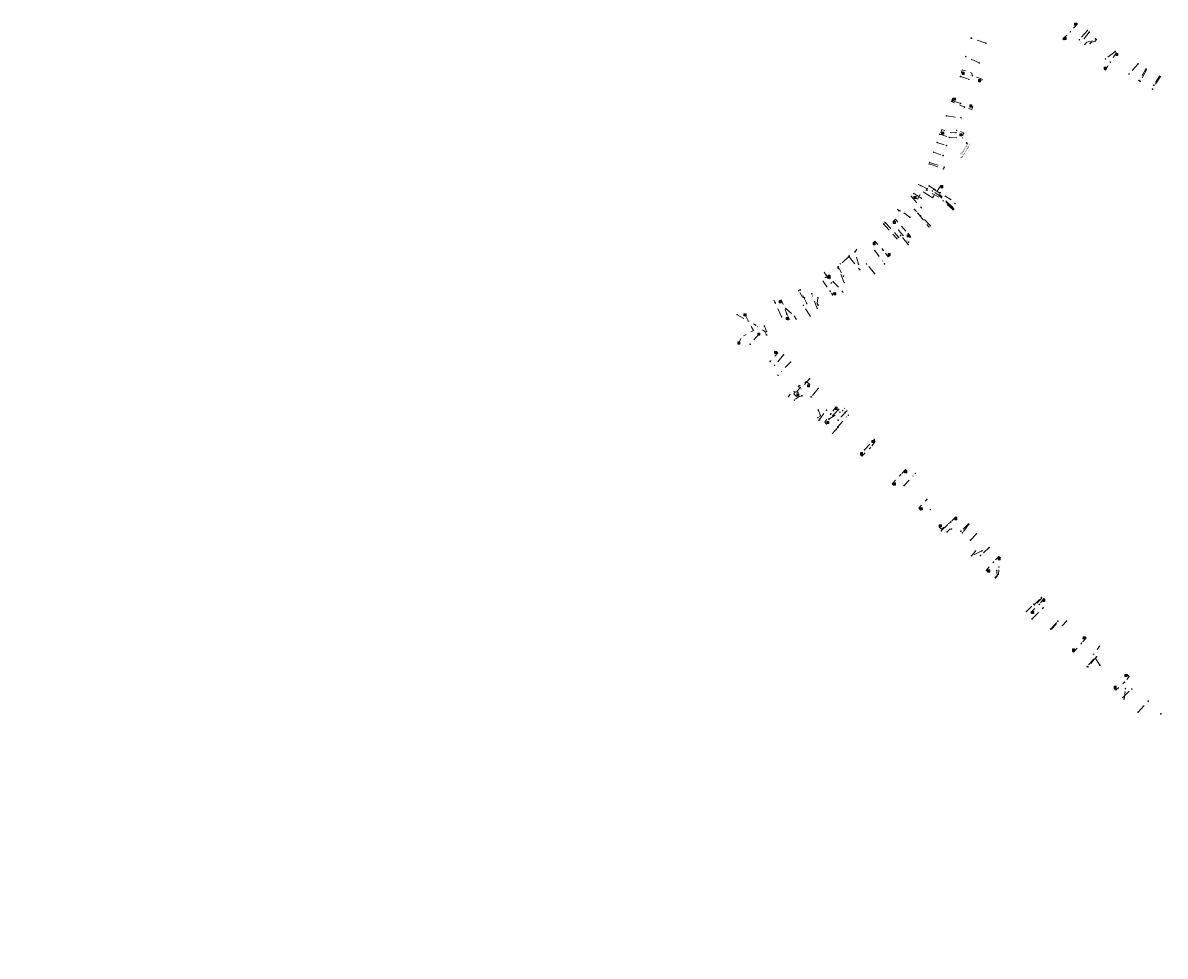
# Model space of a CAD drawing. Header units: inches. Extents: x 0 to 191500, y 0 to 342750.
# Tile 385 of 547: x 185228 to 185606, y 339728 to 340037. Entities that reach past the tile are written whole.
import ezdxf
from ezdxf.enums import TextEntityAlignment as Align

# ---------------------------------------------------------------- set-up
doc = ezdxf.new("R2010")
doc.units = ezdxf.units.IN
doc.header["$MEASUREMENT"] = 0
for name, pattern in [('RI-HWA_HUISAANSLUITING', [4.8, 3, -1.8]), ('RI-HWA_KOLKAANSLUITING', [4.3, 2.5, -1.8]), ('RI-VWA_HUISAANSLUITING', [6.1, 2.5, -1.8, 0, -1.8])]:
    doc.linetypes.add(name, pattern=pattern)
doc.layers.get('0').update_dxf_attribs({"lineweight": 20})
for name, color, linetype, lineweight in [('ECW', 150, 'Continuous', 20), ('N-WE-RI-HWA_HUISAANSLUITING_PVC_125-G', 150, 'RI-HWA_HUISAANSLUITING', 20), ('N-WE-RI-HWA_KOLK-S', 150, 'Continuous', 20), ('N-WE-RI-HWA_KOLKAANSLUITING_PVC_160-G', 150, 'RI-HWA_KOLKAANSLUITING', 20), ('N-WE-RI-HWA_RIOOLPUT_ONTSTOPPINGSPUT-G', 150, 'Continuous', 20), ('N-WE-RI-INLAAT', 7, 'Continuous', 20), ('N-WE-RI-VWA_HUISAANSLUITING_PVC_125-G', 20, 'RI-VWA_HUISAANSLUITING', 20), ('N-WE-RI-VWA_RIOOLPUT_ONTSTOPPINGSPUT-G', 30, 'Continuous', 20), ('Tekst algemeen', 7, 'Continuous', 20)]:
    doc.layers.add(name, color=color, linetype=linetype, lineweight=lineweight)
doc.styles.add('ISO', font='isocpeur.ttf', dxfattribs={"height": 2.5})
picture_1 = doc.add_image_def('image1.ecw', size_in_pixel=(220000, 285000))

# ---------------------------------------------------------------- blocks, each defined once
blk = doc.blocks.new('A$C2C270354')
h = blk.add_hatch(color=256)
h.dxf.hatch_style = 1
edge = h.paths.add_edge_path()
edge.add_arc((0, 0), 0.1, 0, 360)
blk.add_circle((0, 0), 0.1)

msp = doc.modelspace()

# ---------------------------------------------------------------- linework, layer by layer
at = {"layer": 'N-WE-RI-HWA_HUISAANSLUITING_PVC_125-G', "flags": 128}
for points in [[(185579.84001, 340034.53284), (185577.19081, 340031.41422)], [(185546.24149, 340030.33085), (185541.36608, 340031.94246)], [(185578.94398, 340029.87015), (185579.64538, 340030.63656), (185581.85279, 340031.09776), (185582.47476, 340031.7296)], [(185544.06954, 340023.76028), (185539.59202, 340025.86448)], [(185589.00724, 340027.52943), (185585.80687, 340025.06023)], [(185596.59819, 340023.44979), (185593.59639, 340020.07165)], [(185599.32188, 340021.50109), (185597.30167, 340017.69871)], [(185603.98594, 340019.22401), (185601.34909, 340015.10665)], [(185533.19436, 340006.24605), (185537.99114, 340005.63125)], [(185527.46133, 339990.34516), (185532.29359, 339988.71738)], [(185527.65005, 339990.87963), (185532.47451, 339989.25447)], [(185521.45296, 339979.79775), (185524.90528, 339975.88158)], [(185535.19916, 339975.73664), (185530.82764, 339979.92845), (185528.57801, 339981.42005)], [(185530.98015, 339980.20043), (185530.98056, 339980.71482), (185528.95219, 339981.98439)], [(185535.16758, 339976.09581), (185530.98015, 339980.20043)], [(185535.16758, 339976.09581), (185535.79303, 339975.31554)], [(185523.69472, 339974.05505), (185527.39431, 339969.5991)], [(185535.19916, 339975.73664), (185535.63697, 339975.19045)], [(185512.27117, 339970.7032), (185516.83539, 339965.69407)], [(185512.77305, 339971.19105), (185517.37204, 339966.14377)], [(185520.54781, 339963.71849), (185518.04377, 339966.70667)], [(185498.23288, 339957.21662), (185497.965, 339957.464)], [(185500.88406, 339959.75727), (185498.23288, 339957.21662)], [(185501.01992, 339959.6105), (185500.88406, 339959.75727), (185501.09311, 339959.97244)], [(185501.09311, 339959.97244), (185500.90012, 339960.18093)], [(185501.01992, 339959.6105), (185504.54936, 339955.39865)], [(185509.4439, 339954.10606), (185506.78845, 339957.27495)], [(185499.42806, 339951.1071), (185497.3431, 339956.00604)], [(185487.00287, 339944.17679), (185484.86485, 339948.75552)], [(185490.78979, 339943.69642), (185490.48216, 339944.22304), (185490.69108, 339946.12751)], [(185476.524, 339944.58284), (185476.15472, 339945.28552)], [(185478.705, 339939.78799), (185476.524, 339944.58284)], [(185488.228, 339939.976), (185485.89985, 339943.59339)], [(185473.69465, 339934.93674), (185472.99234, 339936.76652)], [(185479.36649, 339927.24213), (185476.38041, 339923.77169)], [(185484.87405, 339916.46348), (185483.65324, 339914.92966), (185482.32827, 339915.38384), (185480.89551, 339913.292)], [(185490.82636, 339916.12045), (185488.46384, 339913.37471)], [(185490.92324, 339905.39622), (185493.54949, 339908.98403)], [(185495.65932, 339907.18347), (185498.64651, 339910.43852)], [(185500.34108, 339908.8834), (185497.40367, 339905.68258)], [(185495.39911, 339901.12707), (185497.42068, 339903.34471)], [(185531.51069, 339869.04344), (185534.66186, 339872.0171)], [(185540.64299, 339871.23512), (185538.49028, 339868.43022)], [(185543.10815, 339868.08492), (185541.1206, 339865.96585)], [(185544.91223, 339862.41343), (185541.55343, 339860.73513)], [(185549.28301, 339853.67912), (185550.42009, 339854.70956), (185550.57046, 339857.11218)], [(185561.49172, 339839.89791), (185565.19233, 339843.63783)], [(185564.60966, 339846.72829), (185563.3064, 339845.3662)], [(185567.65463, 339836.5699), (185570.05117, 339839.1849)], [(185572.89517, 339839.17832), (185571.56981, 339837.79313)], [(185582.86828, 339827.43856), (185579.99886, 339824.07703)], [(185591.49266, 339813.95698), (185594.51652, 339816.76344)], [(185596.60569, 339809.14625), (185599.9306, 339812.73784)]]:
    msp.add_lwpolyline(points, dxfattribs=at)
at = {"layer": 'N-WE-RI-HWA_KOLK-S'}
for p, q in [((185575.57252, 340036.90897), (185575.57103, 340036.21252)), ((185575.57103, 340036.21252), (185576.26897, 340036.90748)), ((185575.57252, 340036.90897), (185576.26748, 340036.21103)), ((185576.26897, 340036.90748), (185575.57252, 340036.90897)), ((185576.26748, 340036.21103), (185576.26897, 340036.90748)), ((185575.57103, 340036.21252), (185576.26748, 340036.21103)), ((185572.11252, 340032.19897), (185572.11103, 340031.50252)), ((185572.11103, 340031.50252), (185572.80897, 340032.19748)), ((185572.11103, 340031.50252), (185572.80748, 340031.50103)), ((185572.11252, 340032.19897), (185572.80748, 340031.50103)), ((185572.80897, 340032.19748), (185572.11252, 340032.19897)), ((185572.80748, 340031.50103), (185572.80897, 340032.19748)), ((185589.18252, 340026.85897), (185589.18103, 340026.16252)), ((185589.18103, 340026.16252), (185589.87897, 340026.85748)), ((185589.18103, 340026.16252), (185589.87748, 340026.16103)), ((185589.18252, 340026.85897), (185589.87748, 340026.16103)), ((185589.87897, 340026.85748), (185589.18252, 340026.85897)), ((185589.87748, 340026.16103), (185589.87897, 340026.85748)), ((185585.40252, 340022.35897), (185585.40103, 340021.66252)), ((185585.40103, 340021.66252), (185586.09897, 340022.35748)), ((185585.40103, 340021.66252), (185586.09748, 340021.66103)), ((185585.40252, 340022.35897), (185586.09748, 340021.66103)), ((185586.09897, 340022.35748), (185585.40252, 340022.35897)), ((185586.09748, 340021.66103), (185586.09897, 340022.35748)), ((185538.39952, 340020.67297), (185538.39803, 340019.97652)), ((185538.39803, 340019.97652), (185539.09597, 340020.67148)), ((185538.39803, 340019.97652), (185539.09448, 340019.97503)), ((185538.39952, 340020.67297), (185539.09448, 340019.97503)), ((185539.09597, 340020.67148), (185538.39952, 340020.67297)), ((185539.09448, 340019.97503), (185539.09597, 340020.67148)), ((185543.79352, 340018.23697), (185543.79203, 340017.54052)), ((185543.79203, 340017.54052), (185544.48997, 340018.23548)), ((185543.79203, 340017.54052), (185544.48848, 340017.53903)), ((185543.79352, 340018.23697), (185544.48848, 340017.53903)), ((185544.48997, 340018.23548), (185543.79352, 340018.23697)), ((185544.48848, 340017.53903), (185544.48997, 340018.23548)), ((185535.46752, 340012.12797), (185535.46603, 340011.43152)), ((185535.46603, 340011.43152), (185536.16397, 340012.12648)), ((185535.46603, 340011.43152), (185536.16248, 340011.43003)), ((185535.46752, 340012.12797), (185536.16248, 340011.43003)), ((185536.16397, 340012.12648), (185535.46752, 340012.12797)), ((185536.16248, 340011.43003), (185536.16397, 340012.12648)), ((185540.92252, 340009.86397), (185540.92103, 340009.16752)), ((185540.92103, 340009.16752), (185541.61897, 340009.86248)), ((185540.92252, 340009.86397), (185541.61748, 340009.16603)), ((185541.61897, 340009.86248), (185540.92252, 340009.86397)), ((185541.61748, 340009.16603), (185541.61897, 340009.86248)), ((185540.92103, 340009.16752), (185541.61748, 340009.16603)), ((185531.61752, 340000.89897), (185531.61603, 340000.20252)), ((185531.61603, 340000.20252), (185532.31397, 340000.89748)), ((185531.61603, 340000.20252), (185532.31248, 340000.20103)), ((185531.61752, 340000.89897), (185532.31248, 340000.20103)), ((185532.31397, 340000.89748), (185531.61752, 340000.89897)), ((185532.31248, 340000.20103), (185532.31397, 340000.89748)), ((185537.65452, 340000.30397), (185537.65303, 339999.60752)), ((185537.65303, 339999.60752), (185538.35097, 340000.30248)), ((185537.65303, 339999.60752), (185538.34948, 339999.60603)), ((185537.65452, 340000.30397), (185538.34948, 339999.60603)), ((185538.35097, 340000.30248), (185537.65452, 340000.30397)), ((185538.34948, 339999.60603), (185538.35097, 340000.30248)), ((185522.44752, 339979.61697), (185522.44603, 339978.92052)), ((185522.44603, 339978.92052), (185523.14397, 339979.61548)), ((185522.44752, 339979.61697), (185523.14248, 339978.91903)), ((185523.14397, 339979.61548), (185522.44752, 339979.61697)), ((185523.14248, 339978.91903), (185523.14397, 339979.61548)), ((185531.32152, 339983.20797), (185531.32003, 339982.51152)), ((185531.32003, 339982.51152), (185532.01797, 339983.20648)), ((185531.32003, 339982.51152), (185532.01648, 339982.51003)), ((185531.32152, 339983.20797), (185532.01648, 339982.51003)), ((185532.01797, 339983.20648), (185531.32152, 339983.20797)), ((185532.01648, 339982.51003), (185532.01797, 339983.20648)), ((185522.44603, 339978.92052), (185523.14248, 339978.91903)), ((185515.63712, 339971.357), (185515.63562, 339970.66055)), ((185515.63562, 339970.66055), (185516.33357, 339971.35551)), ((185515.63562, 339970.66055), (185516.33207, 339970.65905)), ((185515.63712, 339971.357), (185516.33207, 339970.65905)), ((185516.33357, 339971.35551), (185515.63712, 339971.357)), ((185516.33207, 339970.65905), (185516.33357, 339971.35551)), ((185520.17952, 339966.96297), (185520.17803, 339966.26652)), ((185520.17803, 339966.26652), (185520.87597, 339966.96148)), ((185520.17803, 339966.26652), (185520.87448, 339966.26503)), ((185520.17952, 339966.96297), (185520.87448, 339966.26503)), ((185520.87597, 339966.96148), (185520.17952, 339966.96297)), ((185520.87448, 339966.26503), (185520.87597, 339966.96148)), ((185508.96152, 339964.29397), (185508.96003, 339963.59752)), ((185508.96003, 339963.59752), (185509.65797, 339964.29248)), ((185508.96003, 339963.59752), (185509.65648, 339963.59603)), ((185508.96152, 339964.29397), (185509.65648, 339963.59603)), ((185509.65797, 339964.29248), (185508.96152, 339964.29397)), ((185509.65648, 339963.59603), (185509.65797, 339964.29248)), ((185513.90452, 339960.76297), (185513.90303, 339960.06652)), ((185513.90303, 339960.06652), (185514.60097, 339960.76148)), ((185513.90452, 339960.76297), (185514.59948, 339960.06503)), ((185514.60097, 339960.76148), (185513.90452, 339960.76297)), ((185514.59948, 339960.06503), (185514.60097, 339960.76148)), ((185513.90303, 339960.06652), (185514.59948, 339960.06503)), ((185494.08852, 339953.55497), (185494.08703, 339952.85852)), ((185494.08703, 339952.85852), (185494.78497, 339953.55348)), ((185494.08852, 339953.55497), (185494.78348, 339952.85703)), ((185494.78497, 339953.55348), (185494.08852, 339953.55497)), ((185494.78348, 339952.85703), (185494.78497, 339953.55348)), ((185494.08703, 339952.85852), (185494.78348, 339952.85703)), ((185495.93852, 339947.78897), (185495.93703, 339947.09252)), ((185495.93703, 339947.09252), (185496.63497, 339947.78748)), ((185495.93703, 339947.09252), (185496.63348, 339947.09103)), ((185495.93852, 339947.78897), (185496.63348, 339947.09103)), ((185496.63497, 339947.78748), (185495.93852, 339947.78897)), ((185496.63348, 339947.09103), (185496.63497, 339947.78748)), ((185477.87152, 339945.08697), (185477.87003, 339944.39052)), ((185477.87003, 339944.39052), (185478.56797, 339945.08548)), ((185477.87003, 339944.39052), (185478.56648, 339944.38903)), ((185477.87152, 339945.08697), (185478.56648, 339944.38903)), ((185478.56797, 339945.08548), (185477.87152, 339945.08697)), ((185478.56648, 339944.38903), (185478.56797, 339945.08548)), ((185466.24052, 339940.79397), (185466.23903, 339940.09752)), ((185466.23903, 339940.09752), (185466.93697, 339940.79248)), ((185466.23903, 339940.09752), (185466.93548, 339940.09603)), ((185466.24052, 339940.79397), (185466.93548, 339940.09603)), ((185466.93697, 339940.79248), (185466.24052, 339940.79397)), ((185466.93548, 339940.09603), (185466.93697, 339940.79248)), ((185480.14652, 339939.61597), (185480.14503, 339938.91952)), ((185480.14503, 339938.91952), (185480.84297, 339939.61448)), ((185480.14503, 339938.91952), (185480.84148, 339938.91803)), ((185480.14652, 339939.61597), (185480.84148, 339938.91803)), ((185480.84297, 339939.61448), (185480.14652, 339939.61597)), ((185480.84148, 339938.91803), (185480.84297, 339939.61448)), ((185470.80552, 339934.45797), (185470.80403, 339933.76152)), ((185470.80403, 339933.76152), (185471.50197, 339934.45648)), ((185470.80552, 339934.45797), (185471.50048, 339933.76003)), ((185471.50197, 339934.45648), (185470.80552, 339934.45797)), ((185471.50048, 339933.76003), (185471.50197, 339934.45648)), ((185464.17952, 339931.51997), (185464.17803, 339930.82352)), ((185464.17803, 339930.82352), (185464.87597, 339931.51848)), ((185464.17803, 339930.82352), (185464.87448, 339930.82203)), ((185464.17952, 339931.51997), (185464.87448, 339930.82203)), ((185464.87597, 339931.51848), (185464.17952, 339931.51997)), ((185464.87448, 339930.82203), (185464.87597, 339931.51848)), ((185470.80403, 339933.76152), (185471.50048, 339933.76003)), ((185476.37352, 339928.37697), (185476.37203, 339927.68052)), ((185476.37203, 339927.68052), (185477.06997, 339928.37548)), ((185476.37203, 339927.68052), (185477.06848, 339927.67903)), ((185476.37352, 339928.37697), (185477.06848, 339927.67903)), ((185477.06997, 339928.37548), (185476.37352, 339928.37697)), ((185477.06848, 339927.67903), (185477.06997, 339928.37548)), ((185487.25752, 339917.34897, 935), (185487.25603, 339916.65252, 935)), ((185487.25603, 339916.65252, 935), (185487.95397, 339917.34748, 935)), ((185487.25603, 339916.65252, 935), (185487.95248, 339916.65103, 935)), ((185487.25752, 339917.34897, 935), (185487.95248, 339916.65103, 935)), ((185487.95397, 339917.34748, 935), (185487.25752, 339917.34897, 935)), ((185487.95248, 339916.65103, 935), (185487.95397, 339917.34748, 935)), ((185483.71452, 339914.33797), (185483.71303, 339913.64152)), ((185483.71303, 339913.64152), (185484.41097, 339914.33648)), ((185483.71303, 339913.64152), (185484.40948, 339913.64003)), ((185483.71452, 339914.33797), (185484.40948, 339913.64003)), ((185484.41097, 339914.33648), (185483.71452, 339914.33797)), ((185484.40948, 339913.64003), (185484.41097, 339914.33648)), ((185496.40152, 339909.82297), (185496.40003, 339909.12652)), ((185496.40003, 339909.12652), (185497.09797, 339909.82148)), ((185496.40003, 339909.12652), (185497.09648, 339909.12503)), ((185496.40152, 339909.82297), (185497.09648, 339909.12503)), ((185497.09797, 339909.82148), (185496.40152, 339909.82297)), ((185497.09648, 339909.12503), (185497.09797, 339909.82148)), ((185493.61552, 339905.19097), (185493.61403, 339904.49452)), ((185493.61403, 339904.49452), (185494.31197, 339905.18948)), ((185493.61403, 339904.49452), (185494.31048, 339904.49303)), ((185493.61552, 339905.19097), (185494.31048, 339904.49303)), ((185494.31197, 339905.18948), (185493.61552, 339905.19097)), ((185494.31048, 339904.49303), (185494.31197, 339905.18948)), ((185508.56876, 339898.9332), (185508.56727, 339898.23674)), ((185508.56727, 339898.23674), (185509.26521, 339898.9317)), ((185508.56727, 339898.23674), (185509.26372, 339898.23525)), ((185508.56876, 339898.9332), (185509.26372, 339898.23525)), ((185509.26521, 339898.9317), (185508.56876, 339898.9332)), ((185509.26372, 339898.23525), (185509.26521, 339898.9317)), ((185504.76852, 339894.93797), (185504.76703, 339894.24152)), ((185504.76703, 339894.24152), (185505.46497, 339894.93648)), ((185504.76703, 339894.24152), (185505.46348, 339894.24003)), ((185504.76852, 339894.93797), (185505.46348, 339894.24003)), ((185505.46497, 339894.93648), (185504.76852, 339894.93797)), ((185505.46348, 339894.24003), (185505.46497, 339894.93648)), ((185519.37327, 339888.98694), (185519.37177, 339888.29049)), ((185519.37177, 339888.29049), (185520.06972, 339888.98544)), ((185519.37327, 339888.98694), (185520.06823, 339888.28899)), ((185520.06972, 339888.98544), (185519.37327, 339888.98694)), ((185520.06823, 339888.28899), (185520.06972, 339888.98544)), ((185519.37177, 339888.29049), (185520.06823, 339888.28899)), ((185515.67152, 339884.88797), (185515.67003, 339884.19152)), ((185515.67003, 339884.19152), (185516.36797, 339884.88648)), ((185515.67003, 339884.19152), (185516.36648, 339884.19003)), ((185515.67152, 339884.88797), (185516.36648, 339884.19003)), ((185516.36797, 339884.88648), (185515.67152, 339884.88797)), ((185516.36648, 339884.19003), (185516.36797, 339884.88648)), ((185524.63652, 339876.67297), (185524.63503, 339875.97652)), ((185524.63503, 339875.97652), (185525.33297, 339876.67148)), ((185524.63503, 339875.97652), (185525.33148, 339875.97503)), ((185524.63652, 339876.67297), (185525.33148, 339875.97503)), ((185525.33297, 339876.67148), (185524.63652, 339876.67297)), ((185525.33148, 339875.97503), (185525.33297, 339876.67148)), ((185530.82352, 339871.03697), (185530.82203, 339870.34052)), ((185530.82203, 339870.34052), (185531.51997, 339871.03548)), ((185530.82203, 339870.34052), (185531.51848, 339870.33903)), ((185530.82352, 339871.03697), (185531.51848, 339870.33903)), ((185531.51997, 339871.03548), (185530.82352, 339871.03697)), ((185531.51848, 339870.33903), (185531.51997, 339871.03548)), ((185535.99952, 339873.43197), (185535.99803, 339872.73552)), ((185535.99803, 339872.73552), (185536.69597, 339873.43048)), ((185535.99803, 339872.73552), (185536.69448, 339872.73403)), ((185535.99952, 339873.43197), (185536.69448, 339872.73403)), ((185536.69597, 339873.43048), (185535.99952, 339873.43197)), ((185536.69448, 339872.73403), (185536.69597, 339873.43048)), ((185550.31952, 339860.13597), (185550.31803, 339859.43952)), ((185550.31803, 339859.43952), (185551.01597, 339860.13448)), ((185550.31803, 339859.43952), (185551.01448, 339859.43803)), ((185550.31952, 339860.13597), (185551.01448, 339859.43803)), ((185551.01597, 339860.13448), (185550.31952, 339860.13597)), ((185551.01448, 339859.43803), (185551.01597, 339860.13448)), ((185546.82852, 339856.13797), (185546.82703, 339855.44152)), ((185546.82703, 339855.44152), (185547.52497, 339856.13648)), ((185546.82703, 339855.44152), (185547.52348, 339855.44003)), ((185546.82852, 339856.13797), (185547.52348, 339855.44003)), ((185547.52497, 339856.13648), (185546.82852, 339856.13797)), ((185547.52348, 339855.44003), (185547.52497, 339856.13648)), ((185565.10296, 339846.40029), (185565.10147, 339845.70384)), ((185565.10147, 339845.70384), (185565.79942, 339846.39879)), ((185565.10147, 339845.70384), (185565.79792, 339845.70234)), ((185565.10296, 339846.40029), (185565.79792, 339845.70234)), ((185565.79942, 339846.39879), (185565.10296, 339846.40029)), ((185565.79792, 339845.70234), (185565.79942, 339846.39879)), ((185561.36352, 339842.43297), (185561.36203, 339841.73652)), ((185561.36203, 339841.73652), (185562.05997, 339842.43148)), ((185561.36203, 339841.73652), (185562.05848, 339841.73503)), ((185561.36352, 339842.43297), (185562.05848, 339841.73503)), ((185562.05997, 339842.43148), (185561.36352, 339842.43297)), ((185562.05848, 339841.73503), (185562.05997, 339842.43148)), ((185578.37052, 339834.02497), (185578.36903, 339833.32852)), ((185578.36903, 339833.32852), (185579.06697, 339834.02348)), ((185578.36903, 339833.32852), (185579.06548, 339833.32703)), ((185578.37052, 339834.02497), (185579.06548, 339833.32703)), ((185579.06697, 339834.02348), (185578.37052, 339834.02497)), ((185579.06548, 339833.32703), (185579.06697, 339834.02348)), ((185574.89352, 339830.00797), (185574.89203, 339829.31152)), ((185574.89203, 339829.31152), (185575.58997, 339830.00648)), ((185574.89203, 339829.31152), (185575.58848, 339829.31003)), ((185574.89352, 339830.00797), (185575.58848, 339829.31003)), ((185575.58997, 339830.00648), (185574.89352, 339830.00797)), ((185575.58848, 339829.31003), (185575.58997, 339830.00648)), ((185592.25852, 339821.54797), (185592.25703, 339820.85152)), ((185592.25703, 339820.85152), (185592.95497, 339821.54648)), ((185592.25852, 339821.54797), (185592.95348, 339820.85003)), ((185592.95497, 339821.54648), (185592.25852, 339821.54797)), ((185592.95348, 339820.85003), (185592.95497, 339821.54648)), ((185588.64852, 339817.65797), (185588.64703, 339816.96152)), ((185588.64703, 339816.96152), (185589.34497, 339817.65648)), ((185588.64852, 339817.65797), (185589.34348, 339816.96003)), ((185589.34497, 339817.65648), (185588.64852, 339817.65797)), ((185589.34348, 339816.96003), (185589.34497, 339817.65648)), ((185592.25703, 339820.85152), (185592.95348, 339820.85003)), ((185588.64703, 339816.96152), (185589.34348, 339816.96003))]:
    msp.add_line(p, q, dxfattribs=at)
at = {"layer": 'N-WE-RI-HWA_KOLKAANSLUITING_PVC_160-G', "flags": 128}
for points in [[(185576.09144, 340036.74196), (185576.24761, 340036.89661), (185576.53983, 340036.64178), (185574.18903, 340034.05796)], [(185572.29339, 340031.66361), (185572.07353, 340031.41701), (185571.75078, 340031.69099), (185574.18903, 340034.05796)], [(185589.65552, 340026.72621), (185589.74838, 340026.88165), (185589.33984, 340027.11902), (185587.37727, 340024.05452)], [(185538.51026, 340020.40434), (185538.13148, 340020.53289), (185538.44311, 340021.48309), (185541.57097, 340020.40897), (185541.76691, 340019.55439), (185541.98158, 340019.43516)], [(185585.61634, 340021.79873), (185585.48468, 340021.58272), (185585.82648, 340021.36581), (185587.37727, 340024.05452)], [(185543.16842, 340019.04284), (185545.02217, 340018.41462), (185544.80018, 340017.67765), (185544.37769, 340017.80751)], [(185535.57826, 340011.85935), (185535.1993, 340011.98736), (185534.88912, 340011.03668), (185539.18053, 340009.16209)], [(185541.50673, 340009.43463), (185541.8855, 340009.30604), (185541.57787, 340008.35453), (185539.18053, 340009.16209)], [(185531.72826, 340000.63035), (185531.34948, 340000.7589), (185531.65943, 340001.70965), (185534.87202, 340000.62747), (185536.34381, 340000.74095)], [(185538.23852, 339999.87402), (185538.61696, 339999.74446), (185538.9207, 340000.69721), (185536.59318, 340001.48125)], [(185522.99761, 339979.12155), (185523.64862, 339978.74711), (185525.17797, 339981.4436), (185527.55057, 339979.87047)], [(185531.669, 339982.859), (185531.24311, 339983.07474), (185528.62547, 339979.17366), (185527.55057, 339979.87047)], [(185515.80478, 339971.18171), (185515.62496, 339971.35539), (185516.32113, 339972.07327), (185519.796, 339968.175)], [(185509.13968, 339964.12893), (185508.97037, 339964.31287), (185509.5409, 339964.81468), (185512.3012, 339961.89452)], [(185520.70121, 339966.43469), (185521.1193, 339966.00434), (185521.40583, 339966.28346), (185519.796, 339968.175)], [(185514.42621, 339960.23469), (185514.53073, 339960.1271), (185513.93863, 339959.62142), (185512.26898, 339961.86752)], [(185494.56492, 339952.99181), (185494.82734, 339952.5662), (185494.57004, 339952.4036), (185493.30052, 339952.89706), (185491.97461, 339952.19761), (185494.74882, 339948.27368)], [(185496.1599, 339947.65587), (185496.04076, 339947.88087), (185495.61872, 339947.62902), (185495.49273, 339946.86718), (185494.74882, 339948.27368)], [(185478.11135, 339944.96364), (185478.0037, 339945.18927), (185478.57456, 339945.43638), (185480.43046, 339940.70059)], [(185466.588, 339940.445), (185469.33813, 339935.24536), (185466.11976, 339933.54314)], [(185480.60737, 339939.04418), (185480.78877, 339938.68768), (185481.3382, 339938.98433), (185480.43046, 339940.70059)], [(185464.527, 339931.171), (185465.1849, 339932.6371)], [(185471.153, 339934.109), (185468.26594, 339930.75365)], [(185476.721, 339928.028), (185476.99414, 339928.32388), (185477.41295, 339927.94352), (185474.91114, 339925.0359)], [(185483.89511, 339913.80286), (185483.64307, 339913.50616), (185482.69904, 339914.37802), (185484.38474, 339916.8845)], [(185496.91862, 339909.65766), (185497.07016, 339909.82203), (185496.73603, 339910.08144), (185494.99706, 339907.75331)], [(185493.80092, 339904.65166), (185493.58413, 339904.37983), (185492.93643, 339904.98554), (185494.99706, 339907.75331)], [(185504.93809, 339894.41336), (185504.75471, 339894.20438), (185505.2394, 339893.75864), (185508.03505, 339896.53499)], [(185509.09415, 339898.75986), (185509.26638, 339898.93545), (185509.62913, 339898.61292), (185508.03505, 339896.53499)], [(185519.89137, 339888.82069), (185520.02293, 339888.98339), (185519.63634, 339889.35344), (185518.06, 339887.57154)], [(185515.84838, 339884.35627), (185515.70523, 339884.19836), (185515.24743, 339884.59899), (185518.06, 339887.57154)], [(185524.81311, 339876.14152), (185524.64768, 339875.94532), (185524.05583, 339876.51087), (185526.70756, 339879.46956)], [(185530.99895, 339870.50662), (185530.79078, 339870.27411), (185531.53196, 339869.58576), (185534.66186, 339872.0171)], [(185536.51614, 339873.2671), (185536.65, 339873.40901), (185536.26343, 339873.72849), (185534.66186, 339872.0171)], [(185547.00577, 339855.60591), (185546.85951, 339855.45299), (185546.33567, 339855.95746), (185548.81905, 339858.75309)], [(185550.83896, 339859.96847), (185551.03304, 339860.17677), (185550.5455, 339860.6022), (185548.81905, 339858.75309)], [(185561.53984, 339841.90178), (185561.41637, 339841.76067), (185561.11251, 339842.08888), (185563.95831, 339844.76876)], [(185565.6216, 339846.23353), (185565.76276, 339846.37163), (185565.39461, 339846.71948), (185563.95831, 339844.76876)], [(185578.8836, 339833.86329), (185579.04034, 339834.03323), (185579.44985, 339833.64577), (185577.92883, 339831.96536)], [(185575.07243, 339829.47438), (185574.88084, 339829.27821), (185575.24171, 339828.98848), (185577.92883, 339831.96536)], [(185592.77518, 339821.38306), (185592.95924, 339821.56553), (185593.66722, 339820.89614), (185592.08366, 339818.99305)], [(185588.82834, 339817.12356), (185588.62619, 339816.90618), (185589.25237, 339816.3324), (185592.08366, 339818.99305)]]:
    msp.add_lwpolyline(points, dxfattribs=at)
at = {"layer": 'N-WE-RI-HWA_KOLKAANSLUITING_PVC_160-G', "elevation": 935, "flags": 128}
msp.add_lwpolyline([(185487.77516, 339917.18316), (185488.00185, 339917.46434), (185486.87045, 339918.477), (185484.38474, 339916.8845)], dxfattribs=at)
at = {"layer": 'N-WE-RI-HWA_RIOOLPUT_ONTSTOPPINGSPUT-G'}
for p, q in [((185579.93788, 340034.55338), (185579.74214, 340034.5123)), ((185579.81947, 340034.63071), (185579.86055, 340034.43497)), ((185541.46394, 340031.963), (185541.26821, 340031.92192)), ((185541.34554, 340032.04033), (185541.38661, 340031.84459)), ((185582.57263, 340031.75014), (185582.37689, 340031.70907)), ((185582.45422, 340031.82747), (185582.4953, 340031.63174)), ((185539.68989, 340025.88501), (185539.49416, 340025.84394)), ((185539.57148, 340025.96234), (185539.61256, 340025.76661)), ((185589.10511, 340027.54997), (185588.90937, 340027.50889)), ((185588.9867, 340027.6273), (185589.02778, 340027.43156)), ((185596.69606, 340023.47033), (185596.50033, 340023.42925)), ((185596.57766, 340023.54766), (185596.61873, 340023.35192)), ((185599.41975, 340021.52162), (185599.22401, 340021.48055)), ((185599.30134, 340021.59895), (185599.34242, 340021.40322)), ((185604.08381, 340019.24455), (185603.88808, 340019.20347)), ((185603.96541, 340019.32188), (185604.00648, 340019.12614)), ((185533.29223, 340006.26659), (185533.09649, 340006.22551)), ((185533.17382, 340006.34392), (185533.2149, 340006.14818)), ((185527.74791, 339990.90016), (185527.55218, 339990.85909)), ((185527.62951, 339990.97749), (185527.67058, 339990.78176)), ((185527.5592, 339990.36569), (185527.36346, 339990.32462)), ((185527.44079, 339990.44302), (185527.48187, 339990.24729)), ((185521.94829, 339979.36743), (185521.75255, 339979.32635)), ((185521.82988, 339979.44476), (185521.87096, 339979.24902)), ((185535.26544, 339976.11635), (185535.06971, 339976.07527)), ((185535.14704, 339976.19368), (185535.18811, 339975.99794)), ((185535.17862, 339975.83451), (185535.2197, 339975.63877)), ((185535.29703, 339975.75718), (185535.10129, 339975.7161)), ((185512.63844, 339970.42807), (185512.44271, 339970.387)), ((185512.52004, 339970.5054), (185512.56111, 339970.30967)), ((185513.14032, 339970.91592), (185512.94459, 339970.87484)), ((185513.02192, 339970.99325), (185513.063, 339970.79751)), ((185527.49218, 339969.61964), (185527.29644, 339969.57856)), ((185527.37377, 339969.69697), (185527.41485, 339969.50123)), ((185520.64568, 339963.73903), (185520.44994, 339963.69795)), ((185520.52727, 339963.81635), (185520.56835, 339963.62062)), ((185501.11779, 339959.63104), (185500.92205, 339959.58996)), ((185500.99938, 339959.70837), (185501.04046, 339959.51263)), ((185497.44097, 339956.02658), (185497.24523, 339955.9855)), ((185497.32256, 339956.10391), (185497.36364, 339955.90817)), ((185509.54177, 339954.1266), (185509.34604, 339954.08552)), ((185509.42337, 339954.20393), (185509.46444, 339954.00819)), ((185484.96272, 339948.77606), (185484.76698, 339948.73498)), ((185484.84431, 339948.85339), (185484.88539, 339948.65765)), ((185476.62187, 339944.60337), (185476.42614, 339944.5623)), ((185476.50347, 339944.6807), (185476.54454, 339944.48497)), ((185490.88766, 339943.71696), (185490.69192, 339943.67588)), ((185490.76925, 339943.79429), (185490.81033, 339943.59855)), ((185473.79251, 339934.95727), (185473.59678, 339934.9162)), ((185473.67411, 339935.0346), (185473.71518, 339934.83887)), ((185479.46436, 339927.26267), (185479.26862, 339927.22159)), ((185479.34595, 339927.34), (185479.38703, 339927.14426)), ((185490.92423, 339916.14099), (185490.7285, 339916.09991)), ((185490.80583, 339916.21832), (185490.8469, 339916.02258)), ((185481.34388, 339913.82427), (185481.14814, 339913.78319)), ((185481.22547, 339913.9016), (185481.26655, 339913.70586)), ((185497.35828, 339908.94868), (185497.16255, 339908.9076)), ((185497.23988, 339909.02601), (185497.28096, 339908.83027)), ((185499.76281, 339908.16716), (185499.56707, 339908.12609)), ((185499.6444, 339908.24449), (185499.68548, 339908.04876)), ((185491.30638, 339905.71655), (185491.11065, 339905.67548)), ((185491.18798, 339905.79388), (185491.22905, 339905.59815)), ((185495.76659, 339901.44337), (185495.57085, 339901.4023)), ((185495.64818, 339901.5207), (185495.68926, 339901.32497)), ((185540.74086, 339871.25566), (185540.54512, 339871.21458)), ((185540.62245, 339871.33299), (185540.66353, 339871.13725)), ((185531.60856, 339869.06398), (185531.41282, 339869.0229)), ((185531.49015, 339869.14131), (185531.53123, 339868.94557)), ((185543.20602, 339868.10545), (185543.01028, 339868.06438)), ((185543.08761, 339868.18278), (185543.12869, 339867.98705)), ((185541.6513, 339860.75566), (185541.45556, 339860.71459)), ((185541.53289, 339860.83299), (185541.57397, 339860.63726)), ((185549.38087, 339853.69966), (185549.18514, 339853.65858)), ((185549.26247, 339853.77699), (185549.30355, 339853.58125)), ((185564.70752, 339846.74883), (185564.51179, 339846.70775)), ((185564.58912, 339846.82616), (185564.6302, 339846.63042)), ((185561.58959, 339839.91844), (185561.39385, 339839.87737)), ((185561.47118, 339839.99577), (185561.51226, 339839.80004)), ((185567.7525, 339836.59044), (185567.55677, 339836.54937)), ((185567.63409, 339836.66777), (185567.67517, 339836.47204)), ((185572.99303, 339839.19886), (185572.7973, 339839.15778)), ((185572.87463, 339839.27619), (185572.9157, 339839.08045)), ((185580.09673, 339824.09756), (185579.90099, 339824.05649)), ((185579.97832, 339824.17489), (185580.0194, 339823.97916)), ((185591.59053, 339813.97752), (185591.3948, 339813.93644)), ((185591.47213, 339814.05485), (185591.5132, 339813.85911)), ((185596.70355, 339809.16679), (185596.50782, 339809.12571)), ((185596.58515, 339809.24412), (185596.62622, 339809.04838))]:
    msp.add_line(p, q, dxfattribs=at)
for centre in [(185579.84001, 340034.53284), (185541.36608, 340031.94246), (185582.47476, 340031.7296), (185539.59202, 340025.86448), (185589.00724, 340027.52943), (185596.59819, 340023.44979), (185599.32188, 340021.50109), (185603.98594, 340019.22401), (185533.19436, 340006.24605), (185527.65005, 339990.87963), (185527.46133, 339990.34516), (185521.85042, 339979.34689), (185535.16758, 339976.09581), (185535.19916, 339975.73664), (185512.54058, 339970.40754), (185513.04246, 339970.89538), (185527.39431, 339969.5991), (185520.54781, 339963.71849), (185501.01992, 339959.6105), (185497.3431, 339956.00604), (185509.4439, 339954.10606), (185484.86485, 339948.75552), (185476.524, 339944.58284), (185490.78979, 339943.69642), (185473.69465, 339934.93674), (185479.36649, 339927.24213), (185490.82636, 339916.12045), (185481.24601, 339913.80373), (185497.26042, 339908.92814), (185499.66494, 339908.14663), (185491.20851, 339905.69601), (185495.66872, 339901.42283), (185540.64299, 339871.23512), (185531.51069, 339869.04344), (185543.10815, 339868.08492), (185541.55343, 339860.73513), (185549.28301, 339853.67912), (185564.60966, 339846.72829), (185561.49172, 339839.89791), (185567.65463, 339836.5699), (185572.89517, 339839.17832), (185579.99886, 339824.07703), (185591.49266, 339813.95698), (185596.60569, 339809.14625)]:
    msp.add_circle(centre, 0.1, dxfattribs=at)
at = {"layer": 'N-WE-RI-VWA_HUISAANSLUITING_PVC_125-G', "flags": 128}
for points in [[(185580.41083, 340033.96348), (185578.81694, 340031.82211)], [(185582.79081, 340031.48443), (185582.23534, 340030.84945), (185581.15923, 340030.67459), (185580.7119, 340030.16352)], [(185599.18106, 340021.77066), (185596.92272, 340017.94139)], [(185537.81132, 340019.25788), (185540.56576, 340018.3346)], [(185603.71927, 340019.36142), (185601.80133, 340016.39098)], [(185535.31256, 340011.23537), (185537.89588, 340010.36946)], [(185530.98101, 340000.17557), (185534.12562, 339999.12152)], [(185534.12562, 339999.12152), (185538.51059, 339998.94097), (185540.21102, 339996.95026)], [(185530.07647, 339997.47702), (185533.22107, 339996.42297)], [(185540.21102, 339996.95026), (185539.79947, 339997.2342)], [(185540.21102, 339996.95026), (185539.99489, 339997.40113)], [(185528.98404, 339994.21793), (185532.12864, 339993.16387)], [(185524.70112, 339983.21862), (185523.89299, 339983.61476)], [(185524.92713, 339979.01921), (185522.14876, 339980.72184)], [(185524.70112, 339983.21862), (185526.84645, 339982.16451)], [(185535.3323, 339975.33071), (185530.55398, 339979.44045), (185526.58505, 339981.73614)], [(185527.43162, 339983.12347), (185531.2967, 339980.76493), (185535.44686, 339977.98578), (185536.8854, 339976.19117)], [(185517.79192, 339974.90011), (185517.40392, 339974.90011), (185517.02538, 339975.40747)], [(185521.08905, 339972.7295), (185518.20774, 339974.92453), (185517.79192, 339974.90011)], [(185527.65372, 339970.21783), (185522.64375, 339975.27727)], [(185535.3323, 339975.33071), (185535.51994, 339975.09663)], [(185517.39502, 339968.51739), (185520.68039, 339964.48973)], [(185527.65372, 339970.21783), (185528.01525, 339969.7974)], [(185502.92249, 339961.23538), (185503.5292, 339962.19579)], [(185504.1404, 339957.19629), (185502.92249, 339961.23538)], [(185509.47674, 339961.75419), (185512.72284, 339957.34993)], [(185492.80828, 339954.57057), (185495.11006, 339951.01661)], [(185497.292, 339956.547), (185499.12712, 339953.25786)], [(185495.75937, 339951.37888), (185498.8089, 339948.17647)], [(185486.26302, 339946.08054), (185485.55844, 339946.28047), (185484.11634, 339949.02462)], [(185490.48156, 339942.60784), (185488.69809, 339947.43915)], [(185498.8089, 339948.17647), (185499.0528, 339947.73999)], [(185480.0355, 339942.606), (185482.8406, 339940.139)], [(185463.99126, 339940.52018), (185470.10199, 339937.06375)], [(185483.56057, 339938.87966), (185482.8406, 339940.139)], [(185473.841, 339933.645), (185473.13969, 339934.97096), (185470.10199, 339937.06375)], [(185481.61653, 339924.85118), (185477.51872, 339920.48181)], [(185487.92736, 339919.31619), (185484.07206, 339914.83889)], [(185485.40438, 339913.69166), (185484.48777, 339913.49245), (185482.42183, 339911.93503)], [(185490.8045, 339909.04175), (185491.57559, 339907.17238), (185490.07364, 339906.0087)], [(185494.3127, 339906.02092), (185498.89133, 339908.85657), (185499.56747, 339909.59335)], [(185497.27416, 339903.47088), (185501.37256, 339907.9368)], [(185506.14464, 339895.83272), (185509.9928, 339900.02595)], [(185519.20451, 339884.01648), (185523.02068, 339888.17485)], [(185540.53362, 339871.33777), (185537.97945, 339868.90882)], [(185533.35641, 339868.65135), (185534.3176, 339869.6468), (185534.89882, 339869.65699)], [(185547.32244, 339863.5152), (185544.46735, 339860.90226)], [(185541.44554, 339860.83934), (185542.84423, 339862.38734)], [(185549.41731, 339853.53092), (185549.99823, 339854.05736), (185549.85318, 339855.9745)], [(185559.66394, 339842.43139), (185562.05197, 339844.76996)], [(185562.2686, 339844.57085), (185564.60275, 339847.01037)], [(185568.01114, 339836.62376), (185569.341, 339838.07068)], [(185583.95585, 339824.63834), (185581.79342, 339828.2124), (185583.96383, 339831.04544)], [(185583.96383, 339831.04544), (185583.56796, 339830.74001)], [(185583.96383, 339831.04544), (185583.77198, 339830.58371)], [(185581.8575, 339826.56691), (185579.70693, 339824.21148)], [(185591.95922, 339813.43995), (185592.38609, 339816.8902)]]:
    msp.add_lwpolyline(points, dxfattribs=at)
at = {"layer": 'N-WE-RI-VWA_RIOOLPUT_ONTSTOPPINGSPUT-G'}
for p, q in [((185580.50095, 340034.0068), (185580.3207, 340033.92015)), ((185580.3675, 340034.0536), (185580.45415, 340033.87335)), ((185582.88094, 340031.52776), (185582.70069, 340031.4411)), ((185582.74748, 340031.57456), (185582.83414, 340031.3943)), ((185599.27119, 340021.81399), (185599.09093, 340021.72733)), ((185599.13773, 340021.86078), (185599.22439, 340021.68053)), ((185537.90144, 340019.30121), (185537.72119, 340019.21456)), ((185537.76799, 340019.34801), (185537.85464, 340019.16776)), ((185603.80939, 340019.40475), (185603.62914, 340019.31809)), ((185603.67594, 340019.45155), (185603.76259, 340019.2713)), ((185535.40269, 340011.2787), (185535.22244, 340011.19205)), ((185535.26924, 340011.3255), (185535.35589, 340011.14525)), ((185531.07114, 340000.2189), (185530.89089, 340000.13224)), ((185530.93769, 340000.2657), (185531.02434, 340000.08545)), ((185530.1666, 339997.52035), (185529.98635, 339997.4337)), ((185530.03314, 339997.56715), (185530.1198, 339997.3869)), ((185529.07416, 339994.26126), (185528.89391, 339994.1746)), ((185528.94071, 339994.30805), (185529.02736, 339994.1278)), ((185522.49467, 339980.60842), (185522.31442, 339980.52176)), ((185522.36122, 339980.65522), (185522.44787, 339980.47496)), ((185524.79125, 339983.26195), (185524.611, 339983.17529)), ((185524.65779, 339983.30874), (185524.74445, 339983.12849)), ((185536.13116, 339977.28786), (185535.95091, 339977.2012)), ((185535.99771, 339977.33466), (185536.08437, 339977.15441)), ((185517.88204, 339974.94344), (185517.70179, 339974.85678)), ((185517.74859, 339974.99023), (185517.83524, 339974.80998)), ((185535.42242, 339975.37404), (185535.24217, 339975.28738)), ((185535.28897, 339975.42083), (185535.37563, 339975.24058)), ((185527.74385, 339970.26116), (185527.56359, 339970.17451)), ((185527.61039, 339970.30796), (185527.69705, 339970.12771)), ((185520.77051, 339964.53306), (185520.59026, 339964.4464)), ((185520.63706, 339964.57985), (185520.72371, 339964.3996)), ((185503.01262, 339961.2787), (185502.83237, 339961.19205)), ((185502.87916, 339961.3255), (185502.96582, 339961.14525)), ((185512.81297, 339957.39326), (185512.63271, 339957.3066)), ((185512.67951, 339957.44006), (185512.76617, 339957.25981)), ((185493.606, 339953.52137), (185493.42575, 339953.43472)), ((185493.47254, 339953.56817), (185493.5592, 339953.38792)), ((185497.50322, 339956.3733), (185497.32296, 339956.28664)), ((185497.36976, 339956.42009), (185497.45642, 339956.23984)), ((185484.48559, 339948.53682), (185484.30533, 339948.45016)), ((185484.35213, 339948.58362), (185484.43879, 339948.40337)), ((185498.89903, 339948.2198), (185498.71878, 339948.13314)), ((185498.76557, 339948.2666), (185498.85223, 339948.08635)), ((185490.57169, 339942.65117), (185490.39144, 339942.56452)), ((185490.43823, 339942.69797), (185490.52489, 339942.51772)), ((185464.08138, 339940.56351), (185463.90113, 339940.47686)), ((185463.94793, 339940.61031), (185464.03459, 339940.43006)), ((185483.45217, 339939.27024), (185483.27192, 339939.18359)), ((185483.31871, 339939.31704), (185483.40537, 339939.13679)), ((185473.82338, 339933.89205), (185473.64313, 339933.80539)), ((185473.68992, 339933.93885), (185473.77658, 339933.75859)), ((185481.70666, 339924.8945), (185481.52641, 339924.80785)), ((185481.57321, 339924.9413), (185481.65986, 339924.76105)), ((185488.01749, 339919.35952), (185487.83724, 339919.27286)), ((185487.88403, 339919.40632), (185487.97069, 339919.22606)), ((185482.99107, 339912.33954), (185482.81082, 339912.25288)), ((185482.85761, 339912.38634), (185482.94427, 339912.20609)), ((185498.98146, 339908.8999), (185498.8012, 339908.81325)), ((185498.848, 339908.9467), (185498.93466, 339908.76645)), ((185490.79617, 339906.542), (185490.61591, 339906.45534)), ((185490.66271, 339906.5888), (185490.74937, 339906.40855)), ((185500.85416, 339907.31703), (185500.67391, 339907.23038)), ((185500.72071, 339907.36383), (185500.80736, 339907.18358)), ((185509.40678, 339899.3325), (185509.22653, 339899.24585)), ((185509.27333, 339899.3793), (185509.35998, 339899.19905)), ((185523.0103, 339888.10865), (185522.83004, 339888.022)), ((185522.87684, 339888.15545), (185522.9635, 339887.9752)), ((185540.62375, 339871.3811), (185540.4435, 339871.29445)), ((185540.49029, 339871.4279), (185540.57695, 339871.24765)), ((185533.44654, 339868.69467), (185533.26629, 339868.60802)), ((185533.31308, 339868.74147), (185533.39974, 339868.56122)), ((185547.41257, 339863.55853), (185547.23231, 339863.47187)), ((185547.27911, 339863.60533), (185547.36577, 339863.42508)), ((185541.53567, 339860.88267), (185541.35542, 339860.79601)), ((185541.40221, 339860.92946), (185541.48887, 339860.74921)), ((185549.50743, 339853.57425), (185549.32718, 339853.48759)), ((185549.37398, 339853.62105), (185549.46064, 339853.44079)), ((185564.69287, 339847.05369), (185564.51262, 339846.96704)), ((185564.55942, 339847.10049), (185564.64607, 339846.92024)), ((185559.75407, 339842.47472), (185559.57382, 339842.38806)), ((185559.62061, 339842.52152), (185559.70727, 339842.34127)), ((185568.10127, 339836.66708), (185567.92102, 339836.58043)), ((185567.96782, 339836.71388), (185568.05447, 339836.53363)), ((185579.79706, 339824.2548), (185579.61681, 339824.16815)), ((185579.66361, 339824.3016), (185579.75026, 339824.12135)), ((185592.04935, 339813.48328), (185591.8691, 339813.39662)), ((185591.9159, 339813.53008), (185592.00255, 339813.34983))]:
    msp.add_line(p, q, dxfattribs=at)
for centre in [(185580.41083, 340033.96348), (185582.79081, 340031.48443), (185599.18106, 340021.77066), (185537.81132, 340019.25788), (185603.71927, 340019.36142), (185535.31256, 340011.23537), (185530.98101, 340000.17557), (185530.07647, 339997.47702), (185528.98404, 339994.21793), (185522.40455, 339980.56509), (185524.70112, 339983.21862), (185536.04104, 339977.24453), (185517.79192, 339974.90011), (185535.3323, 339975.33071), (185527.65372, 339970.21783), (185520.68039, 339964.48973), (185502.92249, 339961.23538), (185512.72284, 339957.34993), (185493.51587, 339953.47805), (185497.41309, 339956.32997), (185484.39546, 339948.49349), (185498.8089, 339948.17647), (185490.48156, 339942.60784), (185463.99126, 339940.52018), (185483.36204, 339939.22691), (185473.73325, 339933.84872), (185481.61653, 339924.85118), (185487.92736, 339919.31619), (185482.90094, 339912.29621), (185498.89133, 339908.85657), (185490.70604, 339906.49867), (185500.76404, 339907.27371), (185509.31666, 339899.28918), (185522.92017, 339888.06532), (185540.53362, 339871.33777), (185533.35641, 339868.65135), (185547.32244, 339863.5152), (185541.44554, 339860.83934), (185549.41731, 339853.53092), (185564.60275, 339847.01037), (185559.66394, 339842.43139), (185568.01114, 339836.62376), (185579.70693, 339824.21148), (185591.95922, 339813.43995)]:
    msp.add_circle(centre, 0.1, dxfattribs=at)

# ---------------------------------------------------------------- block references
at = {"layer": 'N-WE-RI-INLAAT', "rotation": 0.06357443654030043}
for p in [(185574.18903, 340034.05796), (185546.24149, 340030.33085), (185577.19081, 340031.41422), (185578.81694, 340031.82211), (185578.94398, 340029.87015), (185580.7119, 340030.16352), (185585.80687, 340025.06023), (185544.06954, 340023.76028), (185587.37727, 340024.05452), (185540.56576, 340018.3346), (185593.59639, 340020.07165), (185596.92272, 340017.94139), (185597.30167, 340017.69871), (185601.34909, 340015.10665), (185601.80133, 340016.39098), (185537.89588, 340010.36946), (185539.18053, 340009.16209), (185537.99114, 340005.63125), (185534.12562, 339999.12152), (185536.34381, 340000.74095), (185536.59318, 340001.48125), (185533.22107, 339996.42297), (185532.12864, 339993.16387), (185532.29359, 339988.71738), (185532.47451, 339989.25447), (185526.58505, 339981.73614), (185526.84645, 339982.16451), (185527.43162, 339983.12347), (185527.55057, 339979.87047), (185528.57801, 339981.42005), (185528.95219, 339981.98439), (185524.90528, 339975.88158), (185524.92713, 339979.01921), (185521.08905, 339972.7295), (185522.64375, 339975.27727), (185523.69472, 339974.05505), (185517.39502, 339968.51739), (185516.83539, 339965.69407), (185517.37204, 339966.14377), (185518.04377, 339966.70667), (185509.47674, 339961.75419), (185512.26898, 339961.86752), (185504.1404, 339957.19629), (185506.78845, 339957.27495), (185499.12712, 339953.25786), (185504.54936, 339955.39865), (185495.11006, 339951.01661), (185495.75937, 339951.37888), (185499.42806, 339951.1071), (185486.26302, 339946.08054), (185488.69809, 339947.43915), (185490.69108, 339946.12751), (185494.74882, 339948.27368), (185480.0355, 339942.606), (185485.89985, 339943.59339), (185487.00287, 339944.17679), (185478.705, 339939.78799), (185480.43046, 339940.70059), (185470.10199, 339937.06375), (185472.99234, 339936.76652), (185468.26594, 339930.75365), (185474.91114, 339925.0359), (185476.38041, 339923.77169), (185477.51872, 339920.48181), (185484.38474, 339916.8845, 935), (185484.87405, 339916.46348), (185484.07206, 339914.83889), (185485.40438, 339913.69166), (185488.46384, 339913.37471), (185490.8045, 339909.04175), (185493.54949, 339908.98403), (185494.99706, 339907.75331), (185494.3127, 339906.02092), (185495.65932, 339907.18347), (185497.40367, 339905.68258), (185497.27416, 339903.47088), (185497.42068, 339903.34471), (185508.03505, 339896.53499), (185506.14464, 339895.83272), (185518.06, 339887.57154), (185519.20451, 339884.01648), (185526.70756, 339879.46956), (185527.86719, 339876.09057), (185534.66186, 339872.0171), (185534.89882, 339869.65699), (185537.97945, 339868.90882), (185538.49028, 339868.43022), (185541.1206, 339865.96585), (185542.84423, 339862.38734), (185544.91223, 339862.41343), (185544.46735, 339860.90226), (185548.81905, 339858.75309), (185549.85318, 339855.9745), (185550.57046, 339857.11218), (185562.05197, 339844.76996), (185562.2686, 339844.57085), (185563.3064, 339845.3662), (185563.95831, 339844.76876), (185565.19233, 339843.63783), (185569.341, 339838.07068), (185570.05117, 339839.1849), (185571.56981, 339837.79313), (185577.92883, 339831.96536), (185581.8575, 339826.56691), (185582.86828, 339827.43856), (185583.95585, 339824.63834), (185592.08366, 339818.99305), (185592.38609, 339816.8902), (185594.51652, 339816.76344), (185599.9306, 339812.73784), (185604.153, 339808.56787)]:
    msp.add_blockref('A$C2C270354', p, dxfattribs=at)

# ---------------------------------------------------------------- texts
at = {"layer": 'Tekst algemeen', "style": 'ISO', "oblique": 20}
for s, p in [('Aansluiting', (185539.15465, 339994.66669)), ('Martinusstraat 5', (185539.78433, 339994.25927))]:
    msp.add_text(s, height=0.5, rotation=57.0960622, dxfattribs=at).set_placement(p, align=Align.BOTTOM_CENTER)

# ---------------------------------------------------------------- pictures from other files: only their frames are drawn
at = {"layer": 'ECW'}
image = msp.add_image(picture_1, insert=(180500, 328500), size_in_units=(11000, 14250), dxfattribs=at)
image.dxf.flags = 7

doc.saveas('drawing.dxf')
